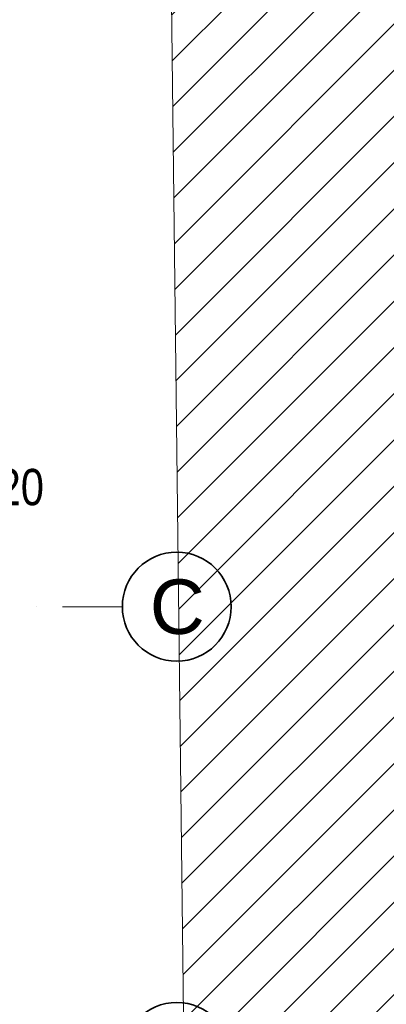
# Model space of a CAD drawing. Header units: millimetres. Extents: x -1465 to 393277, y -3788 to 454312.
# Tile 610 of 656: x 379004 to 381025, y 152089 to 157511. Entities that reach past the tile are written whole.
import ezdxf

# ---------------------------------------------------------------- set-up
doc = ezdxf.new("R2010")
doc.units = ezdxf.units.MM
doc.linetypes.add('Kropki i Kreski', pattern=[6.702778, 3.527778, -1.763889, 0, -1.411111])
doc.layers.add('Konstrukcja - Siatka mod', color=8, linetype='Continuous')
doc.layers.add('\xa0♦EL - Gniazda (opis)', color=1, linetype='Continuous', lineweight=18)
doc.styles.add('Arial Narrow', font='ARIALN.TTF')
doc.styles.add('STYL_AUTOMATYCZNY_1', font='ARIALN.TTF')

msp = doc.modelspace()

# ---------------------------------------------------------------- hatches: boundary and pattern name
at = {"linetype": 'Continuous', "lineweight": 15}
h = msp.add_hatch(dxfattribs=at)
h.set_pattern_fill('Bloczki_ceramiczne_0005', color=8, style=0, pattern_type=2)
h.set_pattern_definition([(45, (120894.27, 435706.62), (-127.27922, 127.27922), [])])
h.paths.add_polyline_path([(379781.7, 162583.9), (379971.8, 146595.6), (380112.8, 146398.5), (382734.7, 146392.5), (382734.7, 162567.6)])

# ---------------------------------------------------------------- linework, layer by layer
at = {"color": 8, "linetype": 'Continuous', "lineweight": 13, "ltscale": 100, "flags": 128}
msp.add_lwpolyline([(379781.7, 162583.9), (379971.8, 146595.6), (380112.8, 146398.5), (382734.7, 146392.5), (382734.7, 162567.6)], close=True, dxfattribs=at)
at = {"layer": 'Konstrukcja - Siatka mod', "color": 8, "linetype": 'Kropki i Kreski', "lineweight": 13, "ltscale": 100}
msp.add_line((378569.9, 154278.9), (379569.9, 154278.9), dxfattribs=at)
at = {"layer": 'Konstrukcja - Siatka mod', "color": 8, "linetype": 'Continuous', "lineweight": 35, "ltscale": 100}
for centre in [(379869.9, 154278.9), (379869.9, 151798.9)]:
    msp.add_circle(centre, 300, dxfattribs=at)

# ---------------------------------------------------------------- texts
at = {"layer": 'Konstrukcja - Siatka mod', "color": 8, "linetype": 'Continuous', "lineweight": 13, "insert": (379721.3, 154428.9), "char_height": 300, "attachment_point": 1, "style": 'STYL_AUTOMATYCZNY_1'}
msp.add_mtext('\\A1;{\\pql;\\pt0;\\fArial|b0|i0|c238|p0;\\W1.000000;C}', dxfattribs=at)
at = {"layer": '\xa0♦EL - Gniazda (opis)', "linetype": 'Continuous', "insert": (378653.9, 154936.1), "char_height": 200, "width": 1572.04, "attachment_point": 5, "line_spacing_factor": 0.7, "style": 'Arial Narrow'}
msp.add_mtext('\\C1;\\fArial Narrow|b0|i0;\\A1;RG4/G20\\C3;\\P', dxfattribs=at)

doc.saveas('drawing.dxf')
